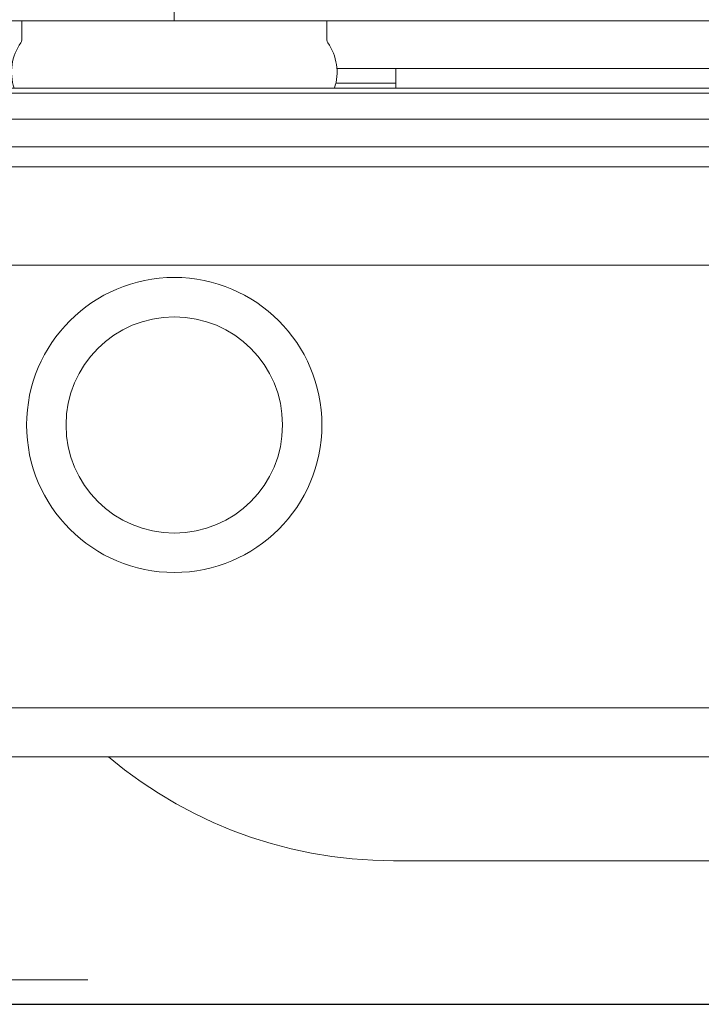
# Model space of a CAD drawing. Header units: millimetres. Extents: x 23192 to 177760, y -399809 to -79279.
# Tile 450 of 656: x 60317 to 60331, y -194641 to -194621. Entities that reach past the tile are written whole.
import ezdxf

# ---------------------------------------------------------------- set-up
doc = ezdxf.new("R2010")
doc.units = ezdxf.units.MM
doc.linetypes.add('DASHDOT', pattern=[25.4, 12.7, -6.35, 0, -6.35])
doc.layers.get('0').update_dxf_attribs({"lineweight": 0})
for name, color, linetype, lineweight in [('!! 0_ Istn-sciany', 3, 'Continuous', 30), ('!! 0_Osie', 1, 'DASHDOT', 13), ('!! 2 ZABUDOWA GK-MDF', 54, 'Continuous', 13), ('!! 2_wypos-sanitarne', 240, 'Continuous', 9), ('0-osie-liniA', 14, 'DASHDOT', 5)]:
    doc.layers.add(name, color=color, linetype=linetype, lineweight=lineweight)
doc.layers.add('!!_@ wypos sanit nd', color=7, linetype='Continuous', lineweight=0, plot=False)

# ---------------------------------------------------------------- blocks, each defined once
blk = doc.blocks.new('A$Cff2eaf8b')
for points in [[(-0.18941, 0.08863), (-0.04454, 0.08863), (-0.04035, 0.08853), (-0.03617, 0.08824), (-0.032, 0.08775), (-0.02786, 0.08707), (-0.02376, 0.08619), (-0.0197, 0.08513), (-0.0157, 0.08388), (-0.01176, 0.08244), (-0.00789, 0.08082), (-0.0041, 0.07902), (-0.0004, 0.07705), (0.0032, 0.0749), (0.0067, 0.0726), (0.01009, 0.07012), (0.01337, 0.0675)], [(0.16493, 0.0675), (-0.16477, 0.0675)], [(-0.11847, -0.0325), (-0.11847, 0.0575), (0.11153, 0.0575), (0.11153, -0.0325)], [(-0.16, -0.0355), (-0.16, -0.0325), (0.16, -0.0325), (0.16, -0.0355)], [(0.16, -0.0555), (0.157, -0.0525), (0.16, -0.0525), (-0.16, -0.0525), (-0.157, -0.0525), (-0.16, -0.0555)], [(0.10602, -0.0525), (0.10602, -0.05658), (-0.11847, -0.05658)], [(-0.03305, -0.0725), (-0.16, -0.0725), (-0.16, -0.0695)], [(-0.045, -0.0725), (-0.045, -0.0685)], [(-0.045, -0.0695), (-0.03283, -0.0695)]]:
    blk.add_lwpolyline(points)
blk.add_lwpolyline([(-0.11847, -0.0685), (0.11153, -0.0685), (0.11153, -0.0675), (-0.11847, -0.0675)], close=True)
blk.add_lwpolyline([(-0.04, -0.0685), (-0.03255, -0.0685, 0.236962), (-0.03118, -0.07775, -0.154353), (-0.031, -0.07832), (-0.031, -0.08218), (0.031, -0.08218), (0.031, -0.07832, -0.154353), (0.03118, -0.07775, 0.236962), (0.03255, -0.0685), (0.04, -0.0685)], format="xyb")
for radius in [0.03, 0.022]:
    blk.add_circle((0, 0), radius)
blk = doc.blocks.new('A$C6ce7c513')
at = {"lineweight": 0}
blk.add_lwpolyline([(0, 0), (0, -0.00246)], dxfattribs=at)
blk = doc.blocks.new('BLOK OSI')
at = {"layer": '0-osie-liniA', "ltscale": 5}
blk.add_lwpolyline([(48639.25763, -194702.0883), (55442.2848, -194702.0883)], dxfattribs=at)

msp = doc.modelspace()

# ---------------------------------------------------------------- linework, layer by layer
at = {"layer": '!! 0_ Istn-sciany'}
msp.add_lwpolyline([(60216.56735, -194641.12813), (60472.56735, -194641.12813)], dxfattribs=at)
at = {"layer": '!! 2 ZABUDOWA GK-MDF'}
for points in [[(60270.56735, -194621.12813), (60370.56735, -194621.12813)], [(60270.56735, -194623.12813), (60370.56735, -194623.12813)]]:
    msp.add_lwpolyline(points, dxfattribs=at)

# ---------------------------------------------------------------- block references
at = {"layer": '!! 0_Osie'}
msp.add_blockref('BLOK OSI', (8819.85593, 61.46017), dxfattribs=at)
at = {"layer": '!! 2_wypos-sanitarne', "xscale": 100, "yscale": 100, "zscale": 100, "rotation": 180}
msp.add_blockref('A$C6ce7c513', (60320.56716, -194621.12813), dxfattribs=at)
at = {"layer": '!!_@ wypos sanit nd', "xscale": 100, "yscale": 100, "zscale": 100, "rotation": 180}
msp.add_blockref('A$Cff2eaf8b', (60320.56716, -194629.34613), dxfattribs=at)

doc.saveas('drawing.dxf')
